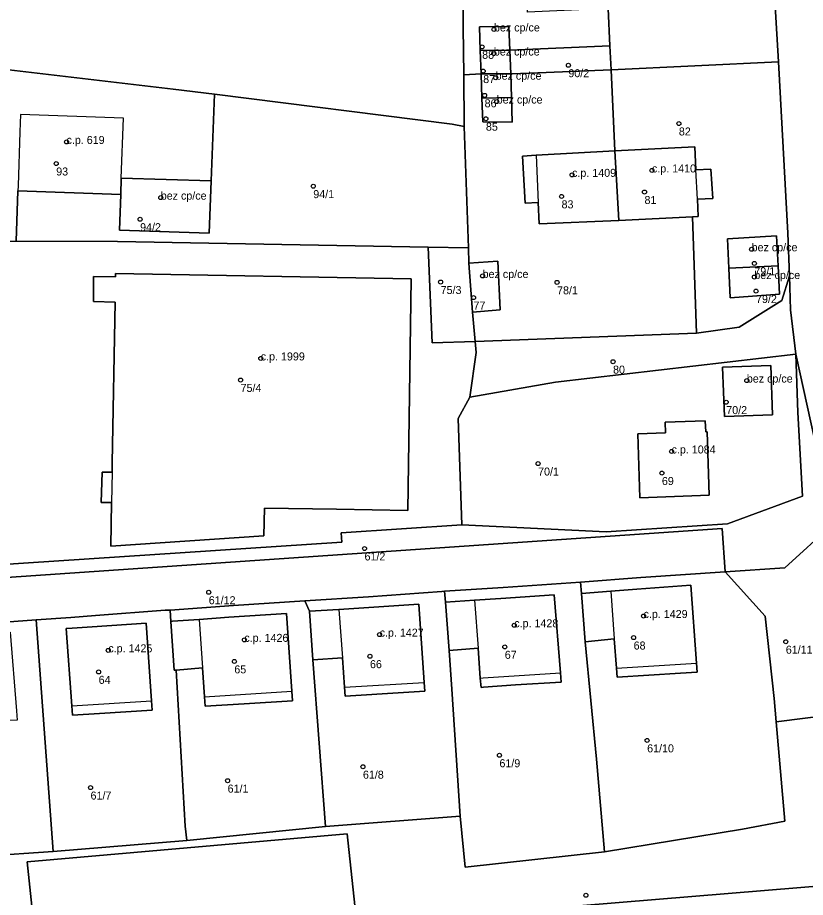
# Model space of a CAD drawing. Extents: x -878211 to -870363, y -1058464 to -1052522.
# Drawn here: x -874327.7 to -874229.3, y -1056112.5 to -1056002.5 of the extents above; entities that cross this region are included whole.
import ezdxf

# ---------------------------------------------------------------- set-up
doc = ezdxf.new("R2010")
doc.units = 0
for name, color, linetype in [('Definiční body', 7, 'Continuous'), ('Polygon budovy', 7, 'Continuous'), ('Polygon parcely', 7, 'Continuous')]:
    doc.layers.add(name, color=color, linetype=linetype)

msp = doc.modelspace()

# ---------------------------------------------------------------- linework, layer by layer
at = {"layer": 'Definiční body'}
for centre in [(-874268.23, -1056003.99994), (-874269.71, -1056006.17994), (-874268.25, -1056007.00994), (-874258.94, -1056008.47994), (-874269.58, -1056009.20994), (-874268.02, -1056010.02994), (-874269.4, -1056012.23994), (-874267.89, -1056013.00994), (-874269.24, -1056015.15994), (-874245.14, -1056015.75994), (-874321.62, -1056018.05994), (-874322.91, -1056020.75994), (-874248.5, -1056021.61994), (-874258.48, -1056022.16994), (-874290.8, -1056023.58994), (-874309.85, -1056025.01994), (-874259.79, -1056024.86994), (-874249.43, -1056024.31994), (-874312.43, -1056027.71994), (-874236.05, -1056031.46994), (-874235.71, -1056033.23994), (-874269.65, -1056034.80994), (-874235.71, -1056034.93994), (-874274.89, -1056035.56994), (-874260.35, -1056035.60994), (-874235.5, -1056036.69994), (-874270.79, -1056037.50994), (-874297.36, -1056045.10994), (-874253.36, -1056045.51994), (-874299.88, -1056047.80994), (-874236.65, -1056047.87994), (-874239.22, -1056050.57994), (-874246.05, -1056056.73994), (-874262.72, -1056058.25994), (-874247.26, -1056059.43994), (-874284.4, -1056068.86994), (-874303.86, -1056074.33994), (-874249.55, -1056077.29994), (-874265.7, -1056078.45994), (-874282.51, -1056079.62994), (-874250.79, -1056079.99994), (-874299.41, -1056080.27994), (-874231.78, -1056080.51994), (-874316.4, -1056081.58994), (-874266.88, -1056081.15994), (-874300.66, -1056082.97994), (-874283.72, -1056082.32994), (-874317.61, -1056084.28994), (-874249.1, -1056092.84994), (-874267.55, -1056094.70994), (-874284.6, -1056096.13994), (-874301.5, -1056097.87994), (-874318.62, -1056098.74994), (-874256.75, -1056112.19994)]:
    msp.add_circle(centre, 0.25, dxfattribs=at)
at = {"layer": 'Polygon budovy'}
for points in [[(-874270.04, -1056003.69), (-874269.94, -1056006.63), (-874266.26, -1056006.57), (-874266.38, -1056003.63)], [(-874269.94, -1056006.63), (-874269.83, -1056009.55), (-874266.14, -1056009.54), (-874266.26, -1056006.57)], [(-874269.83, -1056009.55), (-874269.73, -1056012.58), (-874266.05, -1056012.49), (-874266.14, -1056009.54)], [(-874269.73, -1056012.58), (-874269.62, -1056015.55), (-874265.97, -1056015.59), (-874266.05, -1056012.49)], [(-874327.68, -1056023.54), (-874327.69, -1056024.18), (-874314.84, -1056024.64), (-874314.78, -1056022.6), (-874314.52, -1056015.1), (-874327.35, -1056014.61), (-874327.44, -1056016.8)], [(-874253.12, -1056019.17), (-874262.98, -1056019.72), (-874262.73, -1056025.62), (-874262.58, -1056028.3), (-874252.64, -1056027.88)], [(-874242.73, -1056027.39), (-874242.83, -1056025.22), (-874243, -1056021.55), (-874243.14, -1056018.67), (-874253.12, -1056019.17), (-874252.64, -1056027.88), (-874243.44, -1056027.43)], [(-874314.84, -1056024.64), (-874315.01, -1056029.09), (-874303.8, -1056029.47), (-874303.55, -1056022.93), (-874314.78, -1056022.6)], [(-874238.9, -1056033.85), (-874232.74, -1056033.55), (-874232.93, -1056029.78), (-874239.06, -1056030.18)], [(-874271.37, -1056033.2), (-874270.93, -1056039.35), (-874267.45, -1056039.03), (-874267.74, -1056032.96)], [(-874238.9, -1056033.85), (-874238.73, -1056037.52), (-874232.57, -1056037.06), (-874232.74, -1056033.55)], [(-874315.92, -1056059.32), (-874316, -1056063.13), (-874316.1, -1056068.59), (-874296.99, -1056067.26), (-874296.91, -1056063.83), (-874287.89, -1056063.96), (-874278.97, -1056064.13), (-874278.59, -1056035.15), (-874315.51, -1056034.49), (-874315.51, -1056034.92), (-874318.23, -1056034.89), (-874318.27, -1056038.01), (-874315.56, -1056038.06), (-874315.9, -1056058.16)], [(-874239.7, -1056046.2), (-874239.45, -1056052.36), (-874233.45, -1056052.17), (-874233.64, -1056045.99)], [(-874250.26, -1056054.53), (-874250, -1056062.52), (-874241.36, -1056062.21), (-874241.62, -1056054.27), (-874241.78, -1056054.29), (-874241.85, -1056052.92), (-874246.84, -1056053.08), (-874246.8, -1056054.42)], [(-874253.62, -1056074.18), (-874253.2, -1056080.16), (-874252.94, -1056083.8), (-874242.95, -1056083.19), (-874243.66, -1056073.46), (-874250.37, -1056073.95)], [(-874270.22, -1056081.33), (-874269.94, -1056085.05), (-874269.6, -1056085.02), (-874259.92, -1056084.4), (-874260.73, -1056074.65), (-874267.39, -1056075.11), (-874270.67, -1056075.33)], [(-874287.6, -1056076.47), (-874287.17, -1056082.52), (-874286.9, -1056086.21), (-874276.94, -1056085.59), (-874277.63, -1056075.82)], [(-874304.38, -1056087.41), (-874293.47, -1056086.71), (-874294.15, -1056077), (-874301.33, -1056077.46), (-874305.06, -1056077.72), (-874304.63, -1056083.79)], [(-874321.66, -1056078.86), (-874320.97, -1056088.51), (-874311.02, -1056087.91), (-874311.66, -1056078.19), (-874318.42, -1056078.64), (-874320.93, -1056078.81)]]:
    msp.add_lwpolyline(points, close=True, dxfattribs=at)
at = {"layer": 'Polygon parcely'}
for points in [[(-874233.95, -1055891.03), (-874235.31, -1055897.54), (-874236.12, -1055908.99), (-874236.52, -1055913.43), (-874236.66, -1055916.69), (-874236.62, -1055933.92), (-874235.44, -1055954.24), (-874235.35, -1055957.64), (-874235.34, -1055957.91), (-874235.18, -1055961.31), (-874235.14, -1055961.58), (-874234.94, -1055962.85), (-874234.35, -1055980.62), (-874234.17, -1055983.62), (-874232.68, -1056008.03), (-874231.51, -1056029.46), (-874231.33, -1056034.78), (-874231.19, -1056039.04), (-874230.53, -1056044.59), (-874225.85, -1056065.78)], [(-874332.21, -1055967.16), (-874334.61, -1056008.35), (-874331.71, -1056008.71), (-874308.29, -1056011.45), (-874303.14, -1056012.1), (-874273.44, -1056015.83), (-874271.94, -1056016.12), (-874271.99, -1056009.69), (-874272.1, -1056003.74), (-874272.22, -1055981.81)], [(-874362.39, -1056073.01), (-874287.25, -1056068.08), (-874287.33, -1056066.89), (-874272.23, -1056065.89), (-874272.72, -1056052.62), (-874271.26, -1056049.95), (-874270.47, -1056044.35), (-874270.6, -1056042.98), (-874275.97, -1056043.18), (-874276.46, -1056031.19), (-874315.27, -1056030.5), (-874327.91, -1056030.47)], [(-874334.97, -1056078.48), (-874325.42, -1056077.79), (-874321.08, -1056077.49), (-874317.99, -1056077.25), (-874309.3, -1056076.59), (-874308.69, -1056076.55), (-874300.78, -1056076), (-874291.86, -1056075.4), (-874283.92, -1056074.89), (-874274.76, -1056074.23), (-874274.39, -1056074.21), (-874267.08, -1056073.73), (-874257.41, -1056073.07), (-874249.89, -1056072.5), (-874239.36, -1056071.79), (-874239.72, -1056066.38), (-874353.46, -1056074.17)], [(-874220.26, -1056114.81), (-874220.34, -1056110.44), (-874285.36, -1056115.83)]]:
    msp.add_lwpolyline(points, dxfattribs=at)
for points in [[(-874266.38, -1056003.63), (-874266.26, -1056006.57), (-874253.75, -1056006.04), (-874253.97, -1056001.38), (-874264.03, -1056001.84), (-874264.19, -1055998.4), (-874265.94, -1055998.46), (-874266.02, -1055996.1), (-874264.31, -1055996.02), (-874264.44, -1055993.33), (-874254.44, -1055992.85), (-874254.46, -1055992), (-874254.95, -1055984.27), (-874255.14, -1055981.27), (-874263.29, -1055981.53), (-874272.22, -1055981.81), (-874272.1, -1056003.74), (-874271.99, -1056009.69), (-874269.83, -1056009.55), (-874269.94, -1056006.63), (-874270.04, -1056003.69)], [(-874253.75, -1056006.04), (-874253.61, -1056009.04), (-874232.68, -1056008.03), (-874234.17, -1055983.62), (-874254.95, -1055984.27), (-874254.46, -1055992), (-874254.44, -1055992.85), (-874244.63, -1055992.38), (-874244.51, -1055995.19), (-874242.27, -1055995.13), (-874242.13, -1055997.95), (-874244.37, -1055998.07), (-874244.23, -1056000.91), (-874253.97, -1056001.38)], [(-874269.94, -1056006.63), (-874266.26, -1056006.57), (-874266.38, -1056003.63), (-874270.04, -1056003.69)], [(-874266.14, -1056009.54), (-874263.75, -1056009.45), (-874253.61, -1056009.04), (-874253.75, -1056006.04), (-874266.26, -1056006.57)], [(-874266.14, -1056009.54), (-874266.26, -1056006.57), (-874269.94, -1056006.63), (-874269.83, -1056009.55)], [(-874253.61, -1056009.04), (-874253.12, -1056019.17), (-874243.14, -1056018.67), (-874243, -1056021.55), (-874241.13, -1056021.46), (-874240.91, -1056025.13), (-874242.83, -1056025.22), (-874242.73, -1056027.39), (-874243.44, -1056027.43), (-874242.93, -1056041.95), (-874237.62, -1056041.19), (-874232.26, -1056037.89), (-874231.33, -1056034.78), (-874231.51, -1056029.46), (-874232.68, -1056008.03)], [(-874303.55, -1056022.93), (-874303.14, -1056012.1), (-874308.29, -1056011.45), (-874331.71, -1056008.71), (-874332.03, -1056011.22), (-874332.27, -1056013.09), (-874332.44, -1056030.45), (-874327.91, -1056030.47), (-874327.69, -1056024.18), (-874314.84, -1056024.64), (-874314.78, -1056022.6)], [(-874266.14, -1056009.54), (-874266.05, -1056012.49), (-874265.97, -1056015.59), (-874269.62, -1056015.55), (-874269.73, -1056012.58), (-874269.83, -1056009.55), (-874271.99, -1056009.69), (-874271.94, -1056016.12), (-874271.43, -1056031.28), (-874271.37, -1056033.2), (-874267.74, -1056032.96), (-874267.45, -1056039.03), (-874270.93, -1056039.35), (-874270.6, -1056042.98), (-874242.93, -1056041.95), (-874243.44, -1056027.43), (-874252.64, -1056027.88), (-874262.58, -1056028.3), (-874262.73, -1056025.62), (-874264.33, -1056025.7), (-874264.66, -1056019.82), (-874262.98, -1056019.72), (-874253.12, -1056019.17), (-874253.61, -1056009.04), (-874263.75, -1056009.45)], [(-874266.14, -1056009.54), (-874269.83, -1056009.55), (-874269.73, -1056012.58), (-874266.05, -1056012.49)], [(-874314.84, -1056024.64), (-874327.69, -1056024.18), (-874327.91, -1056030.47), (-874315.27, -1056030.5), (-874276.46, -1056031.19), (-874271.43, -1056031.28), (-874271.94, -1056016.12), (-874273.44, -1056015.83), (-874303.14, -1056012.1), (-874303.55, -1056022.93), (-874303.8, -1056029.47), (-874315.01, -1056029.09)], [(-874266.05, -1056012.49), (-874269.73, -1056012.58), (-874269.62, -1056015.55), (-874265.97, -1056015.59)], [(-874253.12, -1056019.17), (-874262.98, -1056019.72), (-874264.66, -1056019.82), (-874264.33, -1056025.7), (-874262.73, -1056025.62), (-874262.58, -1056028.3), (-874252.64, -1056027.88)], [(-874253.12, -1056019.17), (-874252.64, -1056027.88), (-874243.44, -1056027.43), (-874242.73, -1056027.39), (-874242.83, -1056025.22), (-874240.91, -1056025.13), (-874241.13, -1056021.46), (-874243, -1056021.55), (-874243.14, -1056018.67)], [(-874303.55, -1056022.93), (-874314.78, -1056022.6), (-874314.84, -1056024.64), (-874315.01, -1056029.09), (-874303.8, -1056029.47)], [(-874232.74, -1056033.55), (-874232.57, -1056037.06), (-874238.73, -1056037.52), (-874238.9, -1056033.85), (-874239.06, -1056030.18), (-874232.93, -1056029.78)], [(-874238.9, -1056033.85), (-874232.74, -1056033.55), (-874232.93, -1056029.78), (-874239.06, -1056030.18)], [(-874271.43, -1056031.28), (-874276.46, -1056031.19), (-874275.97, -1056043.18), (-874270.6, -1056042.98), (-874270.93, -1056039.35), (-874271.37, -1056033.2)], [(-874271.37, -1056033.2), (-874270.93, -1056039.35), (-874267.45, -1056039.03), (-874267.74, -1056032.96)], [(-874232.74, -1056033.55), (-874238.9, -1056033.85), (-874238.73, -1056037.52), (-874232.57, -1056037.06)], [(-874278.97, -1056064.13), (-874278.59, -1056035.15), (-874315.51, -1056034.49), (-874315.51, -1056034.92), (-874318.23, -1056034.89), (-874318.27, -1056038.01), (-874315.56, -1056038.06), (-874315.9, -1056058.16), (-874315.92, -1056059.32), (-874317.17, -1056059.33), (-874317.28, -1056063.12), (-874316, -1056063.13), (-874316.1, -1056068.59), (-874296.99, -1056067.26), (-874296.91, -1056063.83), (-874287.89, -1056063.96)], [(-874278.97, -1056064.13), (-874287.89, -1056063.96), (-874296.91, -1056063.83), (-874296.99, -1056067.26), (-874316.1, -1056068.59), (-874316, -1056063.13), (-874317.28, -1056063.12), (-874317.17, -1056059.33), (-874315.92, -1056059.32), (-874315.9, -1056058.16), (-874315.56, -1056038.06), (-874318.27, -1056038.01), (-874318.23, -1056034.89), (-874315.51, -1056034.92), (-874315.51, -1056034.49), (-874278.59, -1056035.15)], [(-874260.55, -1056048.08), (-874230.53, -1056044.59), (-874231.19, -1056039.04), (-874231.33, -1056034.78), (-874232.26, -1056037.89), (-874237.62, -1056041.19), (-874242.93, -1056041.95), (-874270.6, -1056042.98), (-874270.47, -1056044.35), (-874271.26, -1056049.95)], [(-874230.26, -1056051.88), (-874229.68, -1056062.31), (-874239.05, -1056065.8), (-874254.22, -1056066.77), (-874272.23, -1056065.89), (-874287.33, -1056066.89), (-874287.25, -1056068.08), (-874362.39, -1056073.01), (-874362.36, -1056073.79), (-874362.24, -1056076.71), (-874361.28, -1056076.27), (-874357.62, -1056074.9), (-874353.46, -1056074.17), (-874239.72, -1056066.38), (-874239.36, -1056071.79), (-874231.89, -1056071.26), (-874225.85, -1056065.78), (-874230.53, -1056044.59)], [(-874272.23, -1056065.89), (-874254.22, -1056066.77), (-874239.05, -1056065.8), (-874229.68, -1056062.31), (-874230.26, -1056051.88), (-874230.53, -1056044.59), (-874260.55, -1056048.08), (-874271.26, -1056049.95), (-874272.72, -1056052.62)], [(-874239.7, -1056046.2), (-874233.64, -1056045.99), (-874233.45, -1056052.17), (-874239.45, -1056052.36)], [(-874239.7, -1056046.2), (-874239.45, -1056052.36), (-874233.45, -1056052.17), (-874233.64, -1056045.99)], [(-874241.62, -1056054.27), (-874241.78, -1056054.29), (-874241.85, -1056052.92), (-874246.84, -1056053.08), (-874246.8, -1056054.42), (-874250.26, -1056054.53), (-874250, -1056062.52), (-874241.36, -1056062.21)], [(-874241.62, -1056054.27), (-874241.36, -1056062.21), (-874250, -1056062.52), (-874250.26, -1056054.53), (-874246.8, -1056054.42), (-874246.84, -1056053.08), (-874241.85, -1056052.92), (-874241.78, -1056054.29)], [(-874234.37, -1056077.34), (-874233.25, -1056087.61), (-874232.99, -1056090.53), (-874222.1, -1056089.13), (-874225.85, -1056065.78), (-874231.89, -1056071.26), (-874239.36, -1056071.79)], [(-874242.95, -1056083.19), (-874242.87, -1056084.33), (-874244.94, -1056084.45), (-874252.86, -1056084.94), (-874252.94, -1056083.8), (-874253.2, -1056080.16), (-874256.83, -1056080.51), (-874255.41, -1056095.19), (-874254.41, -1056106.76), (-874237.21, -1056103.92), (-874231.89, -1056102.93), (-874232.99, -1056090.53), (-874233.25, -1056087.61), (-874234.37, -1056077.34), (-874239.36, -1056071.79), (-874249.89, -1056072.5), (-874257.41, -1056073.07), (-874257.3, -1056074.5), (-874253.62, -1056074.18), (-874250.37, -1056073.95), (-874243.66, -1056073.46)], [(-874270.67, -1056075.33), (-874267.39, -1056075.11), (-874260.73, -1056074.65), (-874259.92, -1056084.4), (-874259.82, -1056085.58), (-874265.53, -1056085.92), (-874269.54, -1056086.2), (-874269.85, -1056086.22), (-874269.94, -1056085.05), (-874270.22, -1056081.33), (-874273.84, -1056081.6), (-874273.48, -1056086.46), (-874272.46, -1056102.32), (-874271.85, -1056108.69), (-874254.41, -1056106.76), (-874255.41, -1056095.19), (-874256.83, -1056080.51), (-874257.3, -1056074.5), (-874257.41, -1056073.07), (-874267.08, -1056073.73), (-874274.39, -1056074.21), (-874274.29, -1056075.59)], [(-874274.29, -1056075.59), (-874274.39, -1056074.21), (-874274.76, -1056074.23), (-874283.92, -1056074.89), (-874291.86, -1056075.4), (-874291.27, -1056076.71), (-874287.6, -1056076.47), (-874277.63, -1056075.82), (-874276.94, -1056085.59), (-874276.86, -1056086.7), (-874279.53, -1056086.86), (-874286.82, -1056087.32), (-874286.9, -1056086.21), (-874287.17, -1056082.52), (-874290.84, -1056082.78), (-874289.26, -1056103.59), (-874272.46, -1056102.32), (-874273.48, -1056086.46), (-874273.84, -1056081.6)], [(-874257.3, -1056074.5), (-874256.83, -1056080.51), (-874253.2, -1056080.16), (-874252.94, -1056083.8), (-874252.86, -1056084.94), (-874244.94, -1056084.45), (-874242.87, -1056084.33), (-874242.95, -1056083.19), (-874243.66, -1056073.46), (-874250.37, -1056073.95), (-874253.62, -1056074.18)], [(-874306.79, -1056103.58), (-874306.58, -1056105.35), (-874289.26, -1056103.59), (-874290.84, -1056082.78), (-874291.27, -1056076.71), (-874291.86, -1056075.4), (-874300.78, -1056076), (-874308.69, -1056076.55), (-874308.59, -1056077.97), (-874308.37, -1056077.95), (-874305.06, -1056077.72), (-874301.33, -1056077.46), (-874294.15, -1056077), (-874293.47, -1056086.71), (-874293.39, -1056087.88), (-874299.44, -1056088.27), (-874304.3, -1056088.58), (-874304.38, -1056087.41), (-874304.63, -1056083.79), (-874307.91, -1056084.05)], [(-874274.29, -1056075.59), (-874273.84, -1056081.6), (-874270.22, -1056081.33), (-874269.94, -1056085.05), (-874269.85, -1056086.22), (-874269.54, -1056086.2), (-874265.53, -1056085.92), (-874259.82, -1056085.58), (-874259.92, -1056084.4), (-874260.73, -1056074.65), (-874267.39, -1056075.11), (-874270.67, -1056075.33)], [(-874290.84, -1056082.78), (-874287.17, -1056082.52), (-874286.9, -1056086.21), (-874286.82, -1056087.32), (-874279.53, -1056086.86), (-874276.86, -1056086.7), (-874276.94, -1056085.59), (-874277.63, -1056075.82), (-874287.6, -1056076.47), (-874291.27, -1056076.71)], [(-874308.59, -1056077.97), (-874308.69, -1056076.55), (-874309.3, -1056076.59), (-874317.99, -1056077.25), (-874321.08, -1056077.49), (-874325.42, -1056077.79), (-874323.3, -1056106.74), (-874306.58, -1056105.35), (-874306.79, -1056103.58), (-874307.91, -1056084.05), (-874308.16, -1056084.07)], [(-874307.91, -1056084.05), (-874304.63, -1056083.79), (-874304.38, -1056087.41), (-874304.3, -1056088.58), (-874299.44, -1056088.27), (-874293.39, -1056087.88), (-874293.47, -1056086.71), (-874294.15, -1056077), (-874301.33, -1056077.46), (-874305.06, -1056077.72), (-874308.37, -1056077.95), (-874308.59, -1056077.97), (-874308.16, -1056084.07)], [(-874328.64, -1056079.33), (-874327.86, -1056089.15), (-874327.77, -1056090.3), (-874335.28, -1056090.66), (-874337.81, -1056090.78), (-874337.91, -1056089.63), (-874338.17, -1056086.05), (-874341.98, -1056086.35), (-874340.39, -1056107.88), (-874323.3, -1056106.74), (-874325.42, -1056077.79), (-874334.97, -1056078.48), (-874342.27, -1056078.98), (-874342.34, -1056080.17), (-874338.63, -1056079.98), (-874335.37, -1056079.76)], [(-874317.5, -1056089.48), (-874310.94, -1056089.08), (-874311.02, -1056087.91), (-874311.66, -1056078.19), (-874318.42, -1056078.64), (-874320.93, -1056078.81), (-874321.66, -1056078.86), (-874320.97, -1056088.51), (-874320.89, -1056089.69)], [(-874317.5, -1056089.48), (-874320.89, -1056089.69), (-874320.97, -1056088.51), (-874321.66, -1056078.86), (-874320.93, -1056078.81), (-874318.42, -1056078.64), (-874311.66, -1056078.19), (-874311.02, -1056087.91), (-874310.94, -1056089.08)], [(-874375.28, -1056110.45), (-874335.29, -1056108.46), (-874334.7, -1056119.78), (-874325.33, -1056119.48), (-874326.55, -1056108), (-874286.57, -1056104.51), (-874285.36, -1056115.83), (-874220.34, -1056110.44), (-874222.1, -1056089.13), (-874232.99, -1056090.53), (-874231.89, -1056102.93), (-874237.21, -1056103.92), (-874254.41, -1056106.76), (-874271.85, -1056108.69), (-874272.46, -1056102.32), (-874289.26, -1056103.59), (-874306.58, -1056105.35), (-874323.3, -1056106.74), (-874340.39, -1056107.88), (-874362.28, -1056109.07), (-874362.51, -1056103.8), (-874382.51, -1056106.48), (-874382.4, -1056122.13), (-874374.73, -1056121.75)], [(-874285.36, -1056115.83), (-874286.57, -1056104.51), (-874326.55, -1056108), (-874325.33, -1056119.48)]]:
    msp.add_lwpolyline(points, close=True, dxfattribs=at)

# ---------------------------------------------------------------- texts
at = {"layer": 'Definiční body'}
for s, p in [('bez cp/ce', (-874268.23, -1056004.25)), ('88', (-874269.71, -1056007.669)), ('bez cp/ce', (-874268.25, -1056007.26)), ('bez cp/ce', (-874268.02, -1056010.28)), ('90/2', (-874258.94, -1056009.969)), ('87', (-874269.58, -1056010.699)), ('86', (-874269.4, -1056013.729)), ('bez cp/ce', (-874267.89, -1056013.26)), ('85', (-874269.24, -1056016.649)), ('82', (-874245.14, -1056017.249)), ('c.p. 619', (-874321.62, -1056018.31)), ('93', (-874322.91, -1056022.249)), ('c.p. 1409', (-874258.48, -1056022.419)), ('c.p. 1410', (-874248.5, -1056021.87)), ('bez cp/ce', (-874309.85, -1056025.27)), ('94/1', (-874290.8, -1056025.079)), ('81', (-874249.43, -1056025.809)), ('83', (-874259.79, -1056026.359)), ('94/2', (-874312.43, -1056029.209)), ('bez cp/ce', (-874236.05, -1056031.72)), ('bez cp/ce', (-874269.65, -1056035.06)), ('79/1', (-874235.71, -1056034.729)), ('bez cp/ce', (-874235.71, -1056035.19)), ('75/3', (-874274.89, -1056037.059)), ('78/1', (-874260.35, -1056037.099)), ('77', (-874270.79, -1056038.999)), ('79/2', (-874235.5, -1056038.189)), ('c.p. 1999', (-874297.36, -1056045.36)), ('80', (-874253.36, -1056047.009)), ('bez cp/ce', (-874236.65, -1056048.129)), ('75/4', (-874299.88, -1056049.299)), ('70/2', (-874239.22, -1056052.069)), ('c.p. 1084', (-874246.05, -1056056.99)), ('70/1', (-874262.72, -1056059.749)), ('69', (-874247.26, -1056060.929)), ('61/2', (-874284.4, -1056070.359)), ('61/12', (-874303.86, -1056075.829)), ('c.p. 1429', (-874249.55, -1056077.55)), ('c.p. 1428', (-874265.7, -1056078.71)), ('c.p. 1426', (-874299.41, -1056080.53)), ('c.p. 1427', (-874282.51, -1056079.879)), ('c.p. 1425', (-874316.4, -1056081.84)), ('68', (-874250.79, -1056081.489)), ('67', (-874266.88, -1056082.649)), ('61/11', (-874231.78, -1056082.009)), ('66', (-874283.72, -1056083.819)), ('65', (-874300.66, -1056084.469)), ('64', (-874317.61, -1056085.779)), ('61/10', (-874249.1, -1056094.339)), ('61/9', (-874267.55, -1056096.199)), ('61/8', (-874284.6, -1056097.629)), ('61/1', (-874301.5, -1056099.369)), ('61/7', (-874318.62, -1056100.239))]:
    msp.add_text(s, height=0.999996, dxfattribs=at).set_placement(p)

doc.saveas('drawing.dxf')
